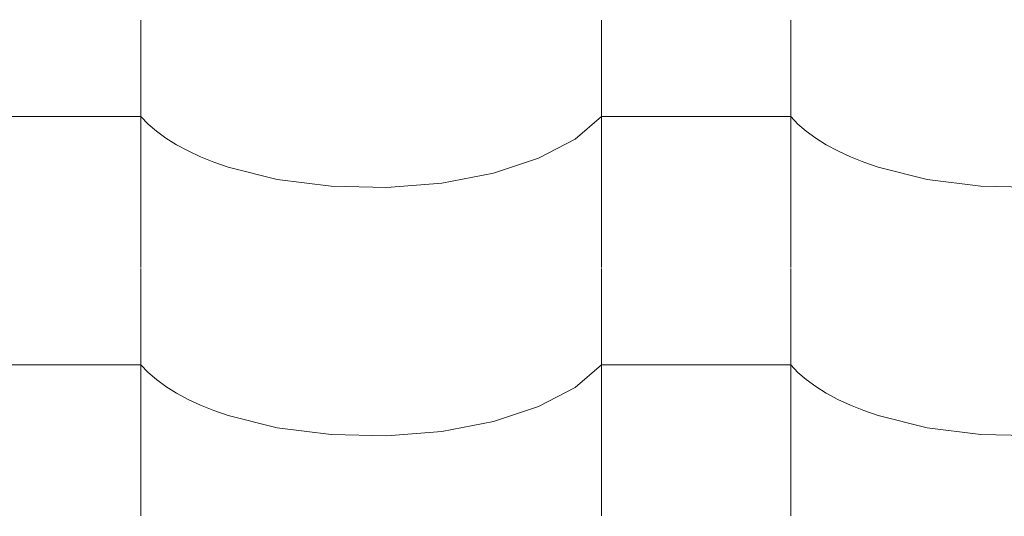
# Model space of a CAD drawing. Header units: millimetres. Extents: x -36478 to 31050, y -14815 to 11827.
# Tile 497 of 656: x -8299 to -8049, y 10618 to 10744. Entities that reach past the tile are written whole.
import ezdxf

# ---------------------------------------------------------------- set-up
doc = ezdxf.new("R2010")
doc.units = ezdxf.units.MM
doc.header["$MEASUREMENT"] = 0
doc.layers.add('Nové_Kóty - SP', color=7, linetype='Continuous')
doc.layers.add('Nové_Výplně - Povrchové', color=7, linetype='Continuous')
doc.styles.add('GENEROVANÝ_STYL_2', font='txt')
doc.dimstyles.new('GENEROVANÝ_STYL__1', dxfattribs={"dimtxt": 125, "dimasz": 190, "dimexe": 0.18, "dimexo": 300, "dimgap": 0, "dimtad": 1, "dimdec": 0, "dimzin": 0, "dimdsep": 46, "dimtxsty": 'GENEROVANÝ_STYL_2', "dimblk": 'ARROWHEAD_6', "dimblk1": 'ARROWHEAD_6', "dimblk2": 'ARROWHEAD_6', "dimcen": 0.09, "dimclrd": 1, "dimclre": 1, "dimclrt": 1, "dimazin": 0, "dimtfac": 1, "dimtdec": 4, "dimtmove": 0, "dimatfit": 3, "dimfxl": 1, "dimtolj": 1, "dimtzin": 0, "dimarcsym": 0})
doc.dimstyles.new('GENEROVANÝ_STYL__2', dxfattribs={"dimtxt": 125, "dimasz": 190, "dimexe": 0.18, "dimexo": 300, "dimgap": 0, "dimtad": 1, "dimdec": 0, "dimzin": 0, "dimdsep": 46, "dimtxsty": 'GENEROVANÝ_STYL_2', "dimblk": 'ARROWHEAD_6', "dimblk1": 'ARROWHEAD_6', "dimblk2": 'ARROWHEAD_6', "dimcen": 0.09, "dimclrd": 1, "dimclre": 1, "dimclrt": 1, "dimazin": 0, "dimtfac": 1, "dimtdec": 4, "dimtmove": 2, "dimatfit": 3, "dimfxl": 1, "dimtolj": 1, "dimtzin": 0, "dimarcsym": 0})

# ---------------------------------------------------------------- blocks, each defined once
blk = doc.blocks.new('*X13')
at = {"layer": 'Nové_Výplně - Povrchové', "color": 21, "linetype": 'Continuous', "lineweight": 20, "true_color": 0xffaaaa}
for p, q in [((-8268.69, 10743.7), (-8268.69, 10680.82)), ((-8151.72, 10743.7), (-8151.72, 10680.82)), ((-8103.69, 10743.7), (-8103.69, 10680.82)), ((-8292.71, 10719.17), (-8316.72, 10719.17)), ((-8268.69, 10719.17), (-8292.71, 10719.17)), ((-8268.69, 10719.17), (-8266.86, 10717.27)), ((-8266.86, 10717.27), (-8264.74, 10715.44)), ((-8158.39, 10713.48), (-8151.72, 10719.17)), ((-8127.71, 10719.17), (-8151.72, 10719.17)), ((-8103.69, 10719.17), (-8127.71, 10719.17)), ((-8103.69, 10719.17), (-8101.86, 10717.27)), ((-8101.86, 10717.27), (-8099.74, 10715.44)), ((-8264.74, 10715.44), (-8262.34, 10713.69)), ((-8099.74, 10715.44), (-8097.34, 10713.69)), ((-8262.34, 10713.69), (-8259.65, 10712.01)), ((-8259.65, 10712.01), (-8256.71, 10710.44)), ((-8167.7, 10708.61), (-8158.39, 10713.48)), ((-8097.34, 10713.69), (-8094.65, 10712.01)), ((-8094.65, 10712.01), (-8091.71, 10710.44)), ((-8256.71, 10710.44), (-8253.53, 10708.96)), ((-8091.71, 10710.44), (-8088.53, 10708.96)), ((-8253.53, 10708.96), (-8250.12, 10707.59)), ((-8250.12, 10707.59), (-8246.5, 10706.33)), ((-8179.18, 10704.82), (-8167.7, 10708.61)), ((-8088.53, 10708.96), (-8085.12, 10707.59)), ((-8085.12, 10707.59), (-8081.5, 10706.33)), ((-8246.5, 10706.33), (-8234.05, 10703.23)), ((-8192.24, 10702.29), (-8179.18, 10704.82)), ((-8081.5, 10706.33), (-8069.05, 10703.23)), ((-8234.05, 10703.23), (-8220.39, 10701.48)), ((-8206.21, 10701.16), (-8192.24, 10702.29)), ((-8069.05, 10703.23), (-8055.39, 10701.48)), ((-8220.39, 10701.48), (-8206.21, 10701.16)), ((-8055.39, 10701.48), (-8041.21, 10701.16)), ((-8268.69, 10680.59), (-8268.69, 10617.71)), ((-8151.72, 10680.59), (-8151.72, 10617.71)), ((-8103.69, 10680.59), (-8103.69, 10617.71)), ((-8292.71, 10656.06), (-8316.72, 10656.06)), ((-8268.69, 10656.06), (-8292.71, 10656.06)), ((-8268.69, 10656.06), (-8266.86, 10654.17)), ((-8158.39, 10650.37), (-8151.72, 10656.06)), ((-8127.71, 10656.06), (-8151.72, 10656.06)), ((-8103.69, 10656.06), (-8127.71, 10656.06)), ((-8103.69, 10656.06), (-8101.86, 10654.17)), ((-8266.86, 10654.17), (-8264.74, 10652.34)), ((-8264.74, 10652.34), (-8262.34, 10650.58)), ((-8101.86, 10654.17), (-8099.74, 10652.34)), ((-8099.74, 10652.34), (-8097.34, 10650.58)), ((-8262.34, 10650.58), (-8259.65, 10648.91)), ((-8167.7, 10645.51), (-8158.39, 10650.37)), ((-8097.34, 10650.58), (-8094.65, 10648.91)), ((-8259.65, 10648.91), (-8256.71, 10647.33)), ((-8256.71, 10647.33), (-8253.53, 10645.85)), ((-8094.65, 10648.91), (-8091.71, 10647.33)), ((-8091.71, 10647.33), (-8088.53, 10645.85)), ((-8253.53, 10645.85), (-8250.12, 10644.48)), ((-8250.12, 10644.48), (-8246.5, 10643.23)), ((-8179.18, 10641.71), (-8167.7, 10645.51)), ((-8088.53, 10645.85), (-8085.12, 10644.48)), ((-8085.12, 10644.48), (-8081.5, 10643.23)), ((-8246.5, 10643.23), (-8234.05, 10640.13)), ((-8081.5, 10643.23), (-8069.05, 10640.13)), ((-8234.05, 10640.13), (-8220.39, 10638.37)), ((-8192.24, 10639.18), (-8179.18, 10641.71)), ((-8069.05, 10640.13), (-8055.39, 10638.37)), ((-8220.39, 10638.37), (-8206.21, 10638.05)), ((-8206.21, 10638.05), (-8192.24, 10639.18)), ((-8055.39, 10638.37), (-8041.21, 10638.05))]:
    blk.add_line(p, q, dxfattribs=at)
blk = doc.blocks.new('výplň_6_1', base_point=(0, 0))
at = {"layer": 'Nové_Výplně - Povrchové', "color": 21, "linetype": 'Continuous', "lineweight": 20, "true_color": 0xffaaaa}
blk.add_blockref('*X13', (0, 0), dxfattribs=at)
blk = doc.blocks.new('*D6316')
at = {"layer": 'Nové_Kóty - SP', "color": 1, "linetype": 'Continuous', "lineweight": 25}
for p, q in [((-6330.41, 9887.65), (-4580.7, 11090.34)), ((-6160.47, 9640.43), (-6436.62, 10042.17)), ((-6304.64, 10026.71), (-6356.17, 9748.6)), ((-9579.03, 7654.66), (-6330.41, 9887.65)), ((-9553.27, 7793.71), (-9604.79, 7515.6))]:
    blk.add_line(p, q, dxfattribs=at)
at = {"layer": 'Nové_Kóty - SP', "color": 1, "lineweight": 25, "insert": (-8145, 8670.7), "char_height": 125, "attachment_point": 7, "rotation": 34.5034, "style": 'GENEROVANÝ_STYL_2'}
blk.add_mtext('\\A1;{\\pql;\\fArial|b0|i0|c0|p38;3\xa0942}', dxfattribs=at)
blk = doc.blocks.new('ARROWHEAD_6')
at = {"color": 0, "linetype": 'Continuous', "lineweight": 0}
for p, q in [((-0.5, -0.5), (0.5, 0.5)), ((0, 0), (-1, 0))]:
    blk.add_line(p, q, dxfattribs=at)
blk = doc.blocks.new('*D6326')
at = {"layer": 'Nové_Kóty - SP', "color": 1, "linetype": 'Continuous', "lineweight": 25}
for p, q in [((-4581.24, 11091.13), (-4857.39, 11492.87)), ((-4776.94, 11199.3), (-4725.42, 11477.41)), ((-4751.18, 11338.35), (-4627.57, 11423.32)), ((-10278.77, 7538.87), (-4751.18, 11338.35)), ((-10108.84, 7291.64), (-10384.98, 7693.38)), ((-10253.01, 7677.92), (-10304.54, 7399.81)), ((-10402.39, 7453.9), (-10278.77, 7538.87))]:
    blk.add_line(p, q, dxfattribs=at)
at = {"layer": 'Nové_Kóty - SP', "color": 1, "lineweight": 25, "insert": (-8042.9, 9106.07), "char_height": 125, "attachment_point": 7, "rotation": 34.5034, "style": 'GENEROVANÝ_STYL_2'}
blk.add_mtext('\\A1;{\\pql;\\fArial|b0|i0|c0|p38;6\xa0707- KROKEV}', dxfattribs=at)
blk = doc.blocks.new('*D6327')
at = {"layer": 'Nové_Kóty - SP', "color": 1, "linetype": 'Continuous', "lineweight": 25}
for p, q in [((-10443.65, 7778.73), (-4851.3, 11622.72)), ((-10273.71, 7531.5), (-10549.86, 7933.25)), ((-10294.79, 7517.01), (-10570.94, 7918.75)), ((-10417.88, 7917.78), (-10469.41, 7639.67)), ((-10490.49, 7625.18), (-10438.97, 7903.29)), ((-10464.73, 7764.24), (-10443.65, 7778.73)), ((-10588.34, 7679.27), (-10464.73, 7764.24))]:
    blk.add_line(p, q, dxfattribs=at)
at = {"layer": 'Nové_Kóty - SP', "color": 1, "lineweight": 25, "insert": (-10717.64, 7620.73), "char_height": 125, "attachment_point": 7, "rotation": 34.5034, "style": 'GENEROVANÝ_STYL_2'}
blk.add_mtext('\\A1;{\\pql;\\fArial|b0|i0|c0|p38;25}', dxfattribs=at)
blk = doc.blocks.new('*D6328')
at = {"layer": 'Nové_Kóty - SP', "color": 1, "linetype": 'Continuous', "lineweight": 25}
for p, q in [((-4681.37, 11375.49), (-4957.51, 11777.24)), ((-4877.07, 11483.67), (-4825.54, 11761.78)), ((-4851.3, 11622.72), (-4727.69, 11707.69)), ((-10443.65, 7778.73), (-4851.3, 11622.72)), ((-10417.88, 7917.78), (-10469.41, 7639.67)), ((-10490.49, 7625.18), (-10438.97, 7903.29))]:
    blk.add_line(p, q, dxfattribs=at)
at = {"layer": 'Nové_Kóty - SP', "color": 1, "lineweight": 25, "insert": (-7480.19, 9877.1), "char_height": 125, "attachment_point": 7, "rotation": 34.5034, "style": 'GENEROVANÝ_STYL_2'}
blk.add_mtext('\\A1;{\\pql;\\fArial|b0|i0|c0|p38;+ 6 787}', dxfattribs=at)

msp = doc.modelspace()

# ---------------------------------------------------------------- block references
at = {"layer": 'Nové_Výplně - Povrchové', "color": 21, "linetype": 'Continuous', "lineweight": 20, "true_color": 0xffaaaa}
msp.add_blockref('výplň_6_1', (0, 0), dxfattribs=at)

# ---------------------------------------------------------------- dimensions: what is measured, and where the dimension line sits
at = {"layer": 'Nové_Kóty - SP', "color": 1, "linetype": 'Continuous', "lineweight": 25}
for base, p1, p2, text, dimstyle, picture, middle in [((-4851.3, 11622.72), (-9826.86, 6881.41), (-4515.96, 11134.85), '+ 6 787', 'GENEROVANÝ_STYL__2', '*D6328', (-7268.85, 10098.2)), ((-10443.65, 7778.73), (-9842.86, 6859.52), (-9826.86, 6881.41), '25', 'GENEROVANÝ_STYL__1', '*D6327', (-10674.52, 7726.21)), ((-4751.18, 11338.35), (-9826.86, 6881.41), (-4362.54, 10772.95), '<MeasuredValue>- KROKEV', 'GENEROVANÝ_STYL__1', '*D6326', (-7174.22, 9779.01))]:
    dim = msp.add_linear_dim(base=base, p1=p1, p2=p2, angle=34.5034, text=text, dimstyle=dimstyle, dxfattribs=at)
    dim.commit()
    dim.dimension.update_dxf_attribs({"geometry": picture, "text_midpoint": middle, "dimtype": 160, "text_rotation": 34.5034})
dim = msp.add_linear_dim(base=(-6330.41, 9887.65), p1=(-9271.51, 7207.26), p2=(-6039.22, 9464.03), angle=34.5034, dimstyle='GENEROVANÝ_STYL__1', dxfattribs=at)
dim.commit()
dim.dimension.update_dxf_attribs({"geometry": '*D6316', "text_midpoint": (-8003.47, 8843.83), "dimtype": 160, "text_rotation": 34.5034})

doc.saveas('drawing.dxf')
